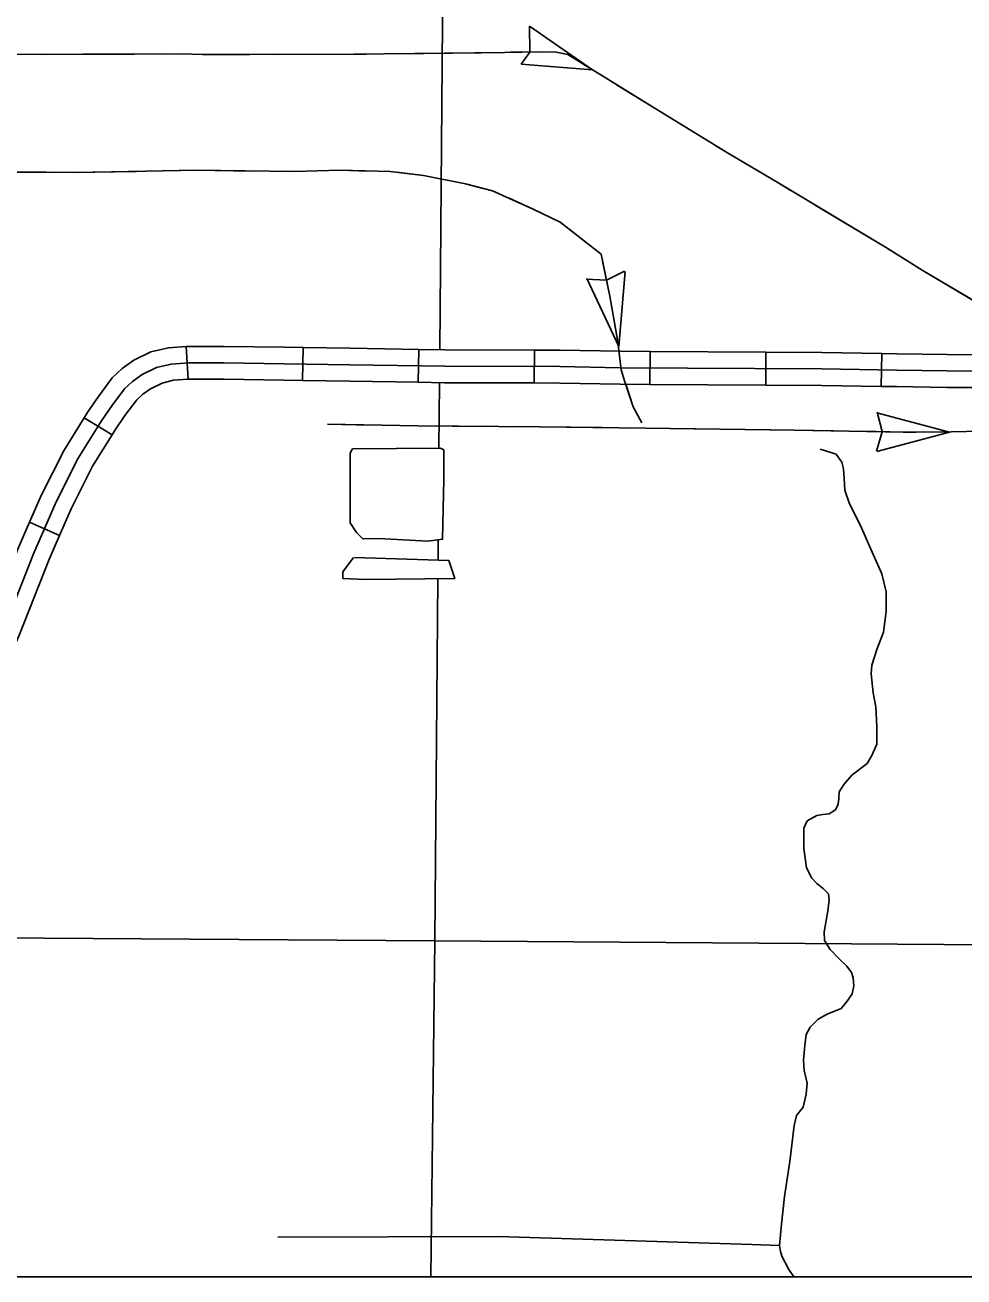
# Model space of a CAD drawing. Extents: x 813775 to 1157140, y 1757555 to 1979907.
# Drawn here: x 992333 to 1000900, y 1798155 to 1809577 of the extents above; entities that cross this region are included whole.
import ezdxf

# ---------------------------------------------------------------- set-up
doc = ezdxf.new("R2010")
doc.units = 0
for name, color, linetype in [('Level 31', 7, 'Continuous'), ('Level 32', 7, 'Continuous'), ('Level 35', 7, 'Continuous'), ('Level 43', 7, 'Continuous'), ('Level 45', 7, 'Continuous'), ('Level 5', 7, 'Continuous'), ('R_Draft', 7, 'Continuous')]:
    doc.layers.add(name, color=color, linetype=linetype)

msp = doc.modelspace()

# ---------------------------------------------------------------- linework, layer by layer
at = {"layer": 'Level 31'}
for points in [[(992142, 1804071), (992411, 1804752), (992617, 1805228), (992819, 1805625), (993030, 1805966), (993124, 1806101), (993241, 1806257), (993314, 1806326), (993403, 1806389), (993533, 1806452), (993666, 1806484), (993826, 1806495), (994148, 1806495), (994698, 1806487), (995297, 1806478), (996162, 1806463), (997213, 1806460), (997764, 1806450), (999602, 1806439), (1000286, 1806428), (1000744, 1806421), (1001116, 1806419)], [(994640, 1798518), (996649, 1798523), (998964, 1798450)], [(998964, 1798450), (999217, 1798441)]]:
    msp.add_lwpolyline(points, dxfattribs=at)
at = {"layer": 'Level 32'}
for p, q in [((993822, 1806345), (993802, 1806644)), ((994866, 1806334), (994870, 1806634)), ((995921, 1806317), (995926, 1806617)), ((996979, 1806311), (996980, 1806611)), ((998035, 1806298), (998036, 1806598)), ((999091, 1806292), (999092, 1806592)), ((1000145, 1806280), (1000150, 1806580)), ((993127, 1805837), (992871, 1805994)), ((992648, 1804921), (992373, 1805041))]:
    msp.add_line(p, q, dxfattribs=at)
for points in [[(992871, 1805994), (992905, 1806048), (993002, 1806189), (993129, 1806358), (993219, 1806442), (993326, 1806518), (993482, 1806594), (993642, 1806633), (993802, 1806644)], [(993802, 1806644), (993821, 1806645), (994149, 1806645), (994700, 1806637), (994870, 1806634)], [(994870, 1806634), (995300, 1806628), (995926, 1806617)], [(995926, 1806617), (996163, 1806613), (996980, 1806611)], [(996980, 1806611), (997215, 1806610), (997765, 1806600), (998036, 1806598)], [(998036, 1806598), (999092, 1806592)], [(999092, 1806592), (999603, 1806589), (1000150, 1806580)], [(1000150, 1806580), (1000288, 1806578), (1000746, 1806571), (1001116, 1806569), (1001203, 1806569)], [(993127, 1805837), (993156, 1805884), (993245, 1806013), (993353, 1806157), (993409, 1806209), (993479, 1806259), (993584, 1806310), (993689, 1806336), (993822, 1806345)], [(993822, 1806345), (993831, 1806345), (994147, 1806345), (994695, 1806337), (994866, 1806334)], [(994866, 1806334), (995295, 1806328), (995921, 1806317)], [(995921, 1806317), (996160, 1806313), (996979, 1806311)], [(996979, 1806311), (997212, 1806310), (997762, 1806300), (998035, 1806298)], [(998035, 1806298), (999091, 1806292)], [(999091, 1806292), (999600, 1806289), (1000145, 1806280)], [(1000145, 1806280), (1000284, 1806278), (1000743, 1806271), (1001115, 1806269), (1001203, 1806269)], [(992373, 1805041), (992482, 1805292), (992689, 1805698), (992871, 1805994)], [(992648, 1804921), (992753, 1805164), (992950, 1805551), (993127, 1805837)], [(991975, 1804059), (992002, 1804126), (992272, 1804809), (992373, 1805041)], [(992253, 1803946), (992281, 1804015), (992550, 1804694), (992648, 1804921)]]:
    msp.add_lwpolyline(points, dxfattribs=at)
at = {"layer": 'Level 35'}
for points in [[(995322, 1805710), (996125, 1805716), (996153, 1805701), (996153, 1805432), (996142, 1804886), (996007, 1804869), (995617, 1804889), (995411, 1804892), (995356, 1804946), (995299, 1805035), (995299, 1805670), (995322, 1805710)], [(1000106, 1803880), (1000166, 1804039), (1000190, 1804227), (1000190, 1804407), (1000149, 1804570), (1000073, 1804741), (999954, 1805016), (999856, 1805207), (999812, 1805332), (999807, 1805439), (999799, 1805529), (999785, 1805589), (999733, 1805662), (999589, 1805706)], [(995329, 1804718), (995231, 1804587), (995231, 1804528), (995444, 1804517), (996254, 1804528), (996199, 1804691), (995340, 1804718)], [(999875, 1802734), (1000017, 1802840), (1000060, 1802911), (1000104, 1803017), (1000106, 1803178), (1000096, 1803357), (1000071, 1803483), (1000052, 1803657), (1000058, 1803738), (1000106, 1803880)], [(999680, 1801142), (999628, 1801223), (999625, 1801305), (999658, 1801493), (999671, 1801596), (999663, 1801651), (999617, 1801697), (999557, 1801746), (999511, 1801792), (999462, 1801887), (999440, 1802064), (999438, 1802187), (999438, 1802249), (999470, 1802315), (999557, 1802364), (999612, 1802375), (999669, 1802380), (999726, 1802418), (999753, 1802467), (999758, 1802521), (999761, 1802581), (999805, 1802649), (999875, 1802734)], [(999432, 1799704), (999459, 1799824), (999468, 1799922), (999443, 1800039), (999435, 1800134), (999449, 1800268), (999459, 1800368), (999495, 1800434), (999568, 1800507), (999650, 1800553), (999780, 1800605), (999835, 1800670), (999881, 1800738), (999894, 1800812), (999889, 1800885), (999873, 1800934), (999832, 1800989), (999761, 1801057), (999680, 1801142)], [(999348, 1798155), (999302, 1798224), (999239, 1798346), (999226, 1798387), (999217, 1798441), (999234, 1798637), (999261, 1798888), (999310, 1799209), (999351, 1799536), (999372, 1799628), (999432, 1799704)]]:
    msp.add_lwpolyline(points, dxfattribs=at)
at = {"layer": 'Level 43'}
for p, q in [((996936, 1809566), (996938, 1809332)), ((997511, 1809167), (996936, 1809566)), ((996859, 1809219), (996938, 1809330)), ((997511, 1809167), (996859, 1809219)), ((997802, 1807331), (997639, 1807249)), ((997750, 1806643), (997808, 1807327)), ((997454, 1807259), (997637, 1807248)), ((997750, 1806643), (997458, 1807264)), ((1000768, 1805862), (1000105, 1806040)), ((1000108, 1806045), (1000152, 1805867)), ((1000101, 1805689), (1000152, 1805865)), ((1000768, 1805862), (1000105, 1805685))]:
    msp.add_line(p, q, dxfattribs=at)
for points in [[(992538, 1809309), (993330, 1809311)], [(993594, 1809312), (993756, 1809313), (993951, 1809307), (994385, 1809308)], [(994649, 1809308), (995336, 1809310), (995441, 1809311)], [(995705, 1809314), (996497, 1809324)], [(996761, 1809328), (997031, 1809333), (997180, 1809330), (997284, 1809307), (997511, 1809167)], [(997736, 1809029), (998073, 1808822)], [(998073, 1808822), (998153, 1808773), (998411, 1808614)], [(998636, 1808476), (998756, 1808403), (999209, 1808133), (999315, 1808069)], [(992557, 1808233), (992815, 1808231), (992953, 1808233)], [(992953, 1808233), (993349, 1808241)], [(993613, 1808246), (993895, 1808252), (994405, 1808245)], [(994669, 1808242), (994787, 1808240), (995209, 1808252), (995461, 1808245)], [(995724, 1808233), (995969, 1808203), (996351, 1808128), (996502, 1808089)], [(996749, 1807997), (996970, 1807898), (997214, 1807778), (997433, 1807608)], [(999542, 1807934), (1000183, 1807551), (1000221, 1807527)], [(997602, 1807421), (997668, 1807102), (997742, 1806685), (997747, 1806643)], [(1000445, 1807387), (1000518, 1807341), (1001125, 1806980)], [(997813, 1806299), (997880, 1806094), (997925, 1806013)], [(995092, 1805934), (995488, 1805927)], [(995752, 1805923), (995918, 1805920), (996544, 1805915)], [(997925, 1806013), (997960, 1805947)], [(996808, 1805913), (997028, 1805911), (997600, 1805904)], [(997864, 1805901), (997998, 1805900), (998656, 1805891)], [(998920, 1805888), (999352, 1805882), (999712, 1805875)], [(999976, 1805870), (1000344, 1805862), (1000463, 1805862), (1000768, 1805865)]]:
    msp.add_lwpolyline(points, dxfattribs=at)
at = {"layer": 'Level 45'}
for points in [[(987144, 1809270), (988059, 1809275), (991187, 1809281), (991762, 1809301), (991956, 1809307), (993756, 1809313), (993951, 1809307), (995336, 1809310), (996707, 1809327), (997031, 1809333), (997180, 1809330), (997284, 1809307), (998153, 1808773), (998756, 1808403)], [(998756, 1808403), (999209, 1808133), (1000183, 1807551)], [(989401, 1807303), (989883, 1807363), (990229, 1807448), (990452, 1807522), (990580, 1807571), (990613, 1807614), (990640, 1807690), (990719, 1807861), (990774, 1807934), (990858, 1807985), (991012, 1808043), (991273, 1808112), (991615, 1808211), (991743, 1808222), (991884, 1808225), (991970, 1808228), (992243, 1808234), (992525, 1808234), (992815, 1808231)], [(992815, 1808231), (993895, 1808252), (994787, 1808240), (995209, 1808252), (995665, 1808240), (995969, 1808203), (996351, 1808128), (996597, 1808065), (996970, 1807898), (997214, 1807778)], [(997214, 1807778), (997589, 1807487)], [(1000183, 1807551), (1000518, 1807341), (1001292, 1806880)], [(997589, 1807487), (997668, 1807102), (997742, 1806685), (997771, 1806430), (997806, 1806321), (997880, 1806094), (997960, 1805947)], [(995092, 1805934), (995918, 1805920), (997028, 1805911), (997998, 1805900), (999352, 1805882), (1000344, 1805862), (1000463, 1805862), (1000782, 1805865), (1001057, 1805871), (1001353, 1805964), (1001609, 1806046), (1001687, 1806067)]]:
    msp.add_lwpolyline(points, dxfattribs=at)
at = {"layer": 'Level 5'}
for points in [[(996159, 1811837), (996116, 1806613)], [(996114, 1806313), (996109, 1805716)], [(996102, 1804881), (996101, 1804694)], [(996100, 1804525), (996073, 1801221)], [(991163, 1801256), (996073, 1801221)], [(996073, 1801221), (996036, 1798155)], [(996073, 1801221), (1006627, 1801144)]]:
    msp.add_lwpolyline(points, dxfattribs=at)
at = {"layer": 'R_Draft'}
msp.add_lwpolyline([(912532, 1880709), (1062535, 1880709), (1062535, 1798155), (912532, 1798155)], close=True, dxfattribs=at)

doc.saveas('drawing.dxf')
